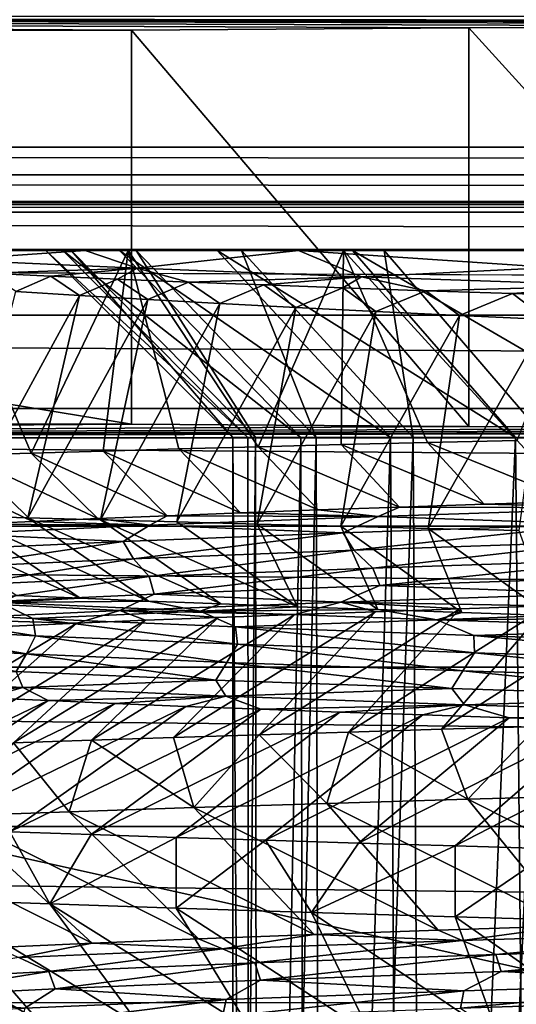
# Model space of a CAD drawing. Header units: metres. Extents: x -205 to 205, y -104 to 104.
# Tile 926 of 1056: x -10.41 to -8.29, y -34.18 to -29.97. Entities that reach past the tile are written whole.
import ezdxf

# ---------------------------------------------------------------- set-up
doc = ezdxf.new("R2010")
doc.units = ezdxf.units.M
doc.layers.add('solid_01_2-CONSUMER_EHM_BOX_SW0001', color=7, linetype='CONTINUOUS')

msp = doc.modelspace()

# ---------------------------------------------------------------- linework, layer by layer
at = {"layer": 'solid_01_2-CONSUMER_EHM_BOX_SW0001'}
for points in [[(-200.010849, -74.958488), (-200.010773, 75.041512), (-0.010778, 75.04142)], [(-0.010849, -74.95858), (-200.010849, -74.958488), (-0.010778, 75.04142)], [(-42.500065, -37.458561, 108.5), (42.499969, 37.541401, 108.5), (-42.500031, 37.541439, 108.5)], [(-42.500065, -37.458561, 108.5), (42.499935, -37.458599, 108.5), (42.499969, 37.541401, 108.5)], [(-40.59803, -20.260258, 63.099998), (40.597908, -30.516182, 63.099998), (-40.598034, -30.515982, 63.099998)], [(-40.59803, -20.260258, 63.099998), (-39.498363, -20.260258, 63.099998), (40.597908, -30.516182, 63.099998)], [(40.597908, -30.516182, 63.099998), (-39.498363, -20.260258, 63.099998), (39.498245, -20.260296, 63.099998)], [(1.792829, -29.98567, 9.104041), (20.299936, -29.95859, 6), (-20.300062, -29.95857, 6)], [(-20.242466, -30.016169, 12.6), (-9.93183, -30.016172, 12.6), (-20.300062, -29.95857, 6)], [(-8.488662, -30.006845, 11.531049), (-20.300062, -29.95857, 6), (-9.93183, -30.016172, 12.6)], [(-6.932217, -29.999041, 10.63655), (-20.300062, -29.95857, 6), (-8.488662, -30.006845, 11.531049)], [(-5.282083, -29.992855, 9.927757), (-20.300062, -29.95857, 6), (-6.932217, -29.999041, 10.63655)], [(-3.561044, -29.988379, 9.414596), (-20.300062, -29.95857, 6), (-5.282083, -29.992855, 9.927757)], [(-1.792955, -29.985668, 9.104041), (-20.300062, -29.95857, 6), (-3.561044, -29.988379, 9.414596)], [(-0.000063, -29.984762, 9), (-20.300062, -29.95857, 6), (-1.792955, -29.985668, 9.104041)], [(1.792829, -29.98567, 9.104041), (-20.300062, -29.95857, 6), (-0.000063, -29.984762, 9)], [(-8.488662, -30.006845, 11.531049), (-9.93183, -30.016172, 12.6), (-8.488663, -31.710308, 11.531049)], [(-8.488662, -30.006845, 11.531049), (-8.488663, -31.710308, 11.531049), (-6.932218, -31.718115, 10.63655)], [(-6.932217, -29.999041, 10.63655), (-8.488662, -30.006845, 11.531049), (-6.932218, -31.718115, 10.63655)], [(-20.242466, -30.016169, 12.6), (-9.931831, -31.700979, 12.6), (-9.93183, -30.016172, 12.6)], [(-20.242466, -30.016169, 12.6), (-18.557661, -31.700975, 12.6), (-9.931831, -31.700979, 12.6)], [(-8.488663, -31.710308, 11.531049), (-9.93183, -30.016172, 12.6), (-9.931831, -31.700979, 12.6)], [(40.589397, -30.635199, 63.099998), (-40.598034, -30.515982, 63.099998), (40.597908, -30.516182, 63.099998)], [(40.589397, -30.635199, 63.099998), (-40.589542, -30.635015, 63.099998), (-40.598034, -30.515982, 63.099998)], [(40.569386, -30.748585, 63.099998), (-40.569542, -30.748415, 63.099998), (-40.589542, -30.635015, 63.099998)], [(40.569386, -30.748585, 63.099998), (-40.589542, -30.635015, 63.099998), (40.589397, -30.635199, 63.099998)], [(36.696812, -30.761198, 63.099998), (-40.569542, -30.748415, 63.099998), (40.569386, -30.748585, 63.099998)], [(36.696812, -30.761198, 63.099998), (-36.696941, -30.761164, 63.099998), (-40.569542, -30.748415, 63.099998)], [(35.850567, -30.794146, 63.099998), (-36.696941, -30.761164, 63.099998), (36.696812, -30.761198, 63.099998)], [(35.850567, -30.794146, 63.099998), (-35.850697, -30.794111, 63.099998), (-36.696941, -30.761164, 63.099998)], [(35.013466, -30.954798, 63.099998), (-35.850697, -30.794111, 63.099998), (35.850567, -30.794146, 63.099998)], [(35.013466, -30.954798, 63.099998), (-35.013592, -30.954765, 63.099998), (-35.850697, -30.794111, 63.099998)], [(34.215355, -31.234919, 63.099998), (-34.215485, -31.234886, 63.099998), (-35.013592, -30.954765, 63.099998)], [(34.215355, -31.234919, 63.099998), (-35.013592, -30.954765, 63.099998), (35.013466, -30.954798, 63.099998)], [(-10.226355, -30.958559, 23.279551), (-10.130505, -30.958559, 17.943707), (-10.898371, -30.958557, 19.271147)], [(-10.708286, -30.997826, 18.842384), (-10.898371, -30.958557, 19.271147), (-10.130505, -30.958559, 17.943707)], [(-10.299161, -30.958559, 24.63637), (-10.898371, -30.958557, 19.271147), (-10.727433, -30.958557, 30.310394)], [(-10.226355, -30.958559, 23.279551), (-10.898371, -30.958557, 19.271147), (-10.299161, -30.958559, 24.63637)], [(-10.299161, -30.958559, 24.63637), (-10.727433, -30.958557, 30.310394), (-9.946445, -30.958559, 31.563911)], [(-10.361933, -31.824436, 31.843102), (-9.946445, -30.958559, 31.563911), (-10.727433, -30.958557, 30.310394)], [(-10.361933, -31.824436, 31.843102), (-10.727433, -30.958557, 30.310394), (-10.652927, -31.833242, 31.423523)], [(-10.708286, -30.997826, 18.842384), (-10.130505, -30.958559, 17.943707), (-9.907677, -31.034416, 17.534355)], [(-10.054265, -31.815582, 32.250656), (-9.946445, -30.958559, 31.563911), (-10.361933, -31.824436, 31.843102)], [(-10.190455, -30.958559, 25.990786), (-10.299161, -30.958559, 24.63637), (-9.946445, -30.958559, 31.563911)], [(-9.499232, -31.75856, 24.625778), (-10.299161, -30.958559, 24.63637), (-10.190455, -30.958559, 25.990786)], [(-9.434371, -31.75856, 23.384712), (-10.226355, -30.958559, 23.279551), (-10.299161, -30.958559, 24.63637)], [(-9.434371, -31.75856, 23.384712), (-10.299161, -30.958559, 24.63637), (-9.499232, -31.75856, 24.625778)], [(-10.226355, -30.958559, 23.279551), (-9.98349, -30.958559, 21.965992), (-10.130505, -30.958559, 17.943707)], [(-9.208081, -31.75856, 22.162817), (-9.98349, -30.958559, 21.965992), (-10.226355, -30.958559, 23.279551)], [(-9.434371, -31.75856, 23.384712), (-9.208081, -31.75856, 22.162817), (-10.226355, -30.958559, 23.279551)], [(-9.912896, -30.958559, 27.297453), (-10.190455, -30.958559, 25.990786), (-9.946445, -30.958559, 31.563911)], [(-9.401534, -31.75856, 25.864691), (-10.190455, -30.958559, 25.990786), (-9.912896, -30.958559, 27.297453)], [(-9.401534, -31.75856, 25.864691), (-9.499232, -31.75856, 24.625778), (-10.190455, -30.958559, 25.990786)], [(-9.566341, -30.958559, 20.685097), (-9.218309, -30.958559, 16.737398), (-10.130505, -30.958559, 17.943707)], [(-9.98349, -30.958559, 21.965992), (-9.566341, -30.958559, 20.685097), (-10.130505, -30.958559, 17.943707)], [(-9.218309, -30.958559, 16.737398), (-9.907677, -31.034416, 17.534355), (-10.130505, -30.958559, 17.943707)], [(-9.730278, -31.806643, 32.645645), (-9.946445, -30.958559, 31.563911), (-10.054265, -31.815582, 32.250656)], [(-8.824284, -31.75856, 20.98103), (-9.566341, -30.958559, 20.685097), (-9.98349, -30.958559, 21.965992)], [(-9.208081, -31.75856, 22.162817), (-8.824284, -31.75856, 20.98103), (-9.98349, -30.958559, 21.965992)], [(-9.912896, -30.958559, 27.297453), (-9.946445, -30.958559, 31.563911), (-9.025329, -30.958559, 32.708336)], [(-9.390461, -31.797592, 33.02739), (-9.025329, -30.958559, 32.708336), (-9.946445, -30.958559, 31.563911)], [(-9.390461, -31.797592, 33.02739), (-9.946445, -30.958559, 31.563911), (-9.730278, -31.806643, 32.645645)], [(-9.46198, -30.958559, 28.566854), (-9.912896, -30.958559, 27.297453), (-9.025329, -30.958559, 32.708336)], [(-9.142971, -31.75856, 27.080166), (-9.912896, -30.958559, 27.297453), (-9.46198, -30.958559, 28.566854)], [(-9.142971, -31.75856, 27.080166), (-9.401534, -31.75856, 25.864691), (-9.912896, -30.958559, 27.297453)], [(-9.218309, -30.958559, 16.737398), (-8.947766, -31.071007, 16.338316), (-9.907677, -31.034416, 17.534355)], [(-9.566341, -30.958559, 20.685097), (-8.987585, -30.958559, 19.468651), (-9.218309, -30.958559, 16.737398)], [(-8.289529, -31.75856, 19.859442), (-8.987585, -30.958559, 19.468651), (-9.566341, -30.958559, 20.685097)], [(-8.824284, -31.75856, 20.98103), (-8.289529, -31.75856, 19.859442), (-9.566341, -30.958559, 20.685097)], [(-8.851218, -30.958559, 29.76755), (-9.46198, -30.958559, 28.566854), (-9.025329, -30.958559, 32.708336)], [(-8.728018, -31.75856, 28.251377), (-9.46198, -30.958559, 28.566854), (-8.851218, -30.958559, 29.76755)], [(-8.728018, -31.75856, 28.251377), (-9.142971, -31.75856, 27.080166), (-9.46198, -30.958559, 28.566854)], [(-9.03546, -31.788467, 33.395164), (-9.025329, -30.958559, 32.708336), (-9.390461, -31.797592, 33.02739)], [(-8.253039, -30.958561, 18.339239), (-8.165866, -30.958561, 15.649472), (-9.218309, -30.958559, 16.737398)], [(-8.987585, -30.958559, 19.468651), (-8.253039, -30.958561, 18.339239), (-9.218309, -30.958559, 16.737398)], [(-9.218309, -30.958559, 16.737398), (-8.165866, -30.958561, 15.649472), (-8.134307, -31.031298, 15.589041)], [(-9.218309, -30.958559, 16.737398), (-8.134307, -31.031298, 15.589041), (-8.947766, -31.071007, 16.338316)], [(-8.665956, -31.779322, 33.74828), (-9.025329, -30.958559, 32.708336), (-9.03546, -31.788467, 33.395164)], [(-8.851218, -30.958559, 29.76755), (-9.025329, -30.958559, 32.708336), (-7.966598, -30.958561, 33.739395)], [(-8.282673, -31.770208, 34.086105), (-7.966598, -30.958561, 33.739395), (-9.025329, -30.958559, 32.708336)], [(-8.282673, -31.770208, 34.086105), (-9.025329, -30.958559, 32.708336), (-8.665956, -31.779322, 33.74828)], [(-7.612876, -31.75856, 18.817122), (-8.253039, -30.958561, 18.339239), (-8.987585, -30.958559, 19.468651)], [(-8.289529, -31.75856, 19.859442), (-7.612876, -31.75856, 18.817122), (-8.987585, -30.958559, 19.468651)], [(-8.087027, -30.958561, 30.877117), (-8.851218, -30.958559, 29.76755), (-7.966598, -30.958561, 33.739395)], [(-8.163754, -31.75856, 29.358412), (-8.851218, -30.958559, 29.76755), (-8.087027, -30.958561, 30.877117)], [(-8.163754, -31.75856, 29.358412), (-8.728018, -31.75856, 28.251377), (-8.851218, -30.958559, 29.76755)], [(-10.708286, -30.997826, 18.842384), (-9.907677, -31.034416, 17.534355), (-10.545167, -31.055986, 18.418102)], [(-9.907677, -31.034416, 17.534355), (-10.277794, -31.068363, 17.975893), (-10.545167, -31.055986, 18.418102)], [(-10.545167, -31.055986, 18.418102), (-10.277794, -31.068363, 17.975893), (-10.427436, -31.133188, 17.974531)], [(-9.907677, -31.034416, 17.534355), (-9.991992, -31.080872, 17.545355), (-10.277794, -31.068363, 17.975893)], [(-9.907677, -31.034416, 17.534355), (-9.688116, -31.09338, 17.127338), (-9.991992, -31.080872, 17.545355)], [(-9.907677, -31.034416, 17.534355), (-8.947766, -31.071007, 16.338316), (-9.688116, -31.09338, 17.127338)], [(-8.134307, -31.031298, 15.589041), (-7.844698, -31.107595, 15.27282), (-8.947766, -31.071007, 16.338316)], [(-10.277794, -31.068363, 17.975893), (-10.154285, -31.150114, 17.539822), (-10.427436, -31.133188, 17.974531)], [(-10.277794, -31.068363, 17.975893), (-9.991992, -31.080872, 17.545355), (-10.154285, -31.150114, 17.539822)], [(-9.991992, -31.080872, 17.545355), (-9.863153, -31.167179, 17.116611), (-10.154285, -31.150114, 17.539822)], [(-9.991992, -31.080872, 17.545355), (-9.688116, -31.09338, 17.127338), (-9.863153, -31.167179, 17.116611)], [(-9.688116, -31.09338, 17.127338), (-9.554516, -31.184366, 16.705643), (-9.863153, -31.167179, 17.116611)], [(-8.947766, -31.071007, 16.338316), (-9.366579, -31.105755, 16.722713), (-9.688116, -31.09338, 17.127338)], [(-9.688116, -31.09338, 17.127338), (-9.366579, -31.105755, 16.722713), (-9.554516, -31.184366, 16.705643)], [(-9.366579, -31.105755, 16.722713), (-9.228821, -31.201544, 16.307673), (-9.554516, -31.184366, 16.705643)], [(-8.947766, -31.071007, 16.338316), (-9.028049, -31.118019, 16.332178), (-9.366579, -31.105755, 16.722713)], [(-9.366579, -31.105755, 16.722713), (-9.028049, -31.118019, 16.332178), (-9.228821, -31.201544, 16.307673)], [(-8.947766, -31.071007, 16.338316), (-8.673311, -31.130281, 15.956313), (-9.028049, -31.118019, 16.332178)], [(-8.947766, -31.071007, 16.338316), (-7.844698, -31.107595, 15.27282), (-8.673311, -31.130281, 15.956313)], [(-10.66929, -32.092197, 17.33009), (-10.427436, -31.133188, 17.974531), (-10.154285, -31.150114, 17.539822)], [(-9.028049, -31.118019, 16.332178), (-8.886626, -31.218718, 15.923405), (-9.228821, -31.201544, 16.307673)], [(-9.028049, -31.118019, 16.332178), (-8.673311, -31.130281, 15.956313), (-8.886626, -31.218718, 15.923405)], [(-8.673311, -31.130281, 15.956313), (-8.528517, -31.235893, 15.553522), (-8.886626, -31.218718, 15.923405)], [(-7.844698, -31.107595, 15.27282), (-8.302982, -31.142542, 15.595823), (-8.673311, -31.130281, 15.956313)], [(-8.673311, -31.130281, 15.956313), (-8.302982, -31.142542, 15.595823), (-8.528517, -31.235893, 15.553522)], [(-8.302982, -31.142542, 15.595823), (-8.155107, -31.253073, 15.198683), (-8.528517, -31.235893, 15.553522)], [(-7.844698, -31.107595, 15.27282), (-7.917677, -31.154802, 15.251411), (-8.302982, -31.142542, 15.595823)], [(-8.302982, -31.142542, 15.595823), (-7.917677, -31.154802, 15.251411), (-8.155107, -31.253073, 15.198683)], [(-10.66929, -32.092197, 17.33009), (-10.154285, -31.150114, 17.539822), (-10.375808, -32.100975, 16.903009)], [(-10.375808, -32.100975, 16.903009), (-10.154285, -31.150114, 17.539822), (-9.863153, -31.167179, 17.116611)], [(-10.375808, -32.100975, 16.903009), (-9.863153, -31.167179, 17.116611), (-10.065331, -32.10989, 16.487942)], [(-10.065331, -32.10989, 16.487942), (-9.863153, -31.167179, 17.116611), (-9.554516, -31.184366, 16.705643)], [(-10.065331, -32.10989, 16.487942), (-9.554516, -31.184366, 16.705643), (-9.738307, -32.11895, 16.085495)], [(-9.738307, -32.11895, 16.085495), (-9.554516, -31.184366, 16.705643), (-9.228821, -31.201544, 16.307673)], [(-9.738307, -32.11895, 16.085495), (-9.228821, -31.201544, 16.307673), (-9.395231, -32.128109, 15.696352)], [(-9.395231, -32.128109, 15.696352), (-9.228821, -31.201544, 16.307673), (-8.886626, -31.218718, 15.923405)], [(-9.395231, -32.128109, 15.696352), (-8.886626, -31.218718, 15.923405), (-9.036653, -32.137302, 15.321215)], [(-9.036653, -32.137302, 15.321215), (-8.886626, -31.218718, 15.923405), (-8.528517, -31.235893, 15.553522)], [(33.461636, -31.634541, 63.099998), (-33.461765, -31.634508, 63.099998), (-34.215485, -31.234886, 63.099998)], [(33.461636, -31.634541, 63.099998), (-34.215485, -31.234886, 63.099998), (34.215355, -31.234919, 63.099998)], [(-9.036653, -32.137302, 15.321215), (-8.528517, -31.235893, 15.553522), (-8.66316, -32.146465, 14.960763)], [(-8.66316, -32.146465, 14.960763), (-8.528517, -31.235893, 15.553522), (-8.155107, -31.253073, 15.198683)], [(-8.66316, -32.146465, 14.960763), (-8.155107, -31.253073, 15.198683), (-8.275374, -32.155533, 14.615646)], [(32.781548, -32.136791, 63.099998), (-33.461765, -31.634508, 63.099998), (33.461636, -31.634541, 63.099998)], [(32.781548, -32.136791, 63.099998), (-32.781677, -32.136761, 63.099998), (-33.461765, -31.634508, 63.099998)], [(-18.557661, -31.700975, 12.6), (-18.500063, -31.758572, 6), (-9.931831, -31.700979, 12.6)], [(-8.488663, -31.710308, 11.531049), (-9.931831, -31.700979, 12.6), (-18.500063, -31.758572, 6)], [(-6.932218, -31.718115, 10.63655), (-8.488663, -31.710308, 11.531049), (-18.500063, -31.758572, 6)], [(-5.282084, -31.7243, 9.927757), (-6.932218, -31.718115, 10.63655), (-18.500063, -31.758572, 6)], [(-3.561045, -31.728781, 9.414596), (-5.282084, -31.7243, 9.927757), (-18.500063, -31.758572, 6)], [(-1.792956, -31.731491, 9.104041), (-3.561045, -31.728781, 9.414596), (-18.500063, -31.758572, 6)], [(-1.792956, -31.731491, 9.104041), (-18.500063, -31.758572, 6), (18.499937, -31.758589, 6)], [(-18.500069, -39.958572, 6), (18.499931, -39.958588, 6), (-18.500063, -31.758572, 6)], [(18.499931, -39.958588, 6), (18.499937, -31.758589, 6), (-18.500063, -31.758572, 6)], [(-9.499243, -42.958561, 24.625778), (-9.499232, -31.75856, 24.625778), (-9.401534, -31.75856, 25.864691)], [(-9.499243, -42.958561, 24.625778), (-9.42562, -42.958561, 23.320871), (-9.499232, -31.75856, 24.625778)], [(-9.391092, -42.958561, 25.928291), (-9.499243, -42.958561, 24.625778), (-9.401534, -31.75856, 25.864691)], [(-9.42562, -42.958561, 23.320871), (-9.434371, -31.75856, 23.384712), (-9.499232, -31.75856, 24.625778)], [(-9.42562, -42.958561, 23.320871), (-9.208081, -31.75856, 22.162817), (-9.434371, -31.75856, 23.384712)], [(-9.42562, -42.958561, 23.320871), (-9.181156, -42.958561, 22.059254), (-9.208081, -31.75856, 22.162817)], [(-9.391092, -42.958561, 25.928291), (-9.401534, -31.75856, 25.864691), (-9.142971, -31.75856, 27.080166)], [(-9.113307, -42.958561, 27.183001), (-9.391092, -42.958561, 25.928291), (-9.142971, -31.75856, 27.080166)], [(-9.181156, -42.958561, 22.059254), (-8.824284, -31.75856, 20.98103), (-9.208081, -31.75856, 22.162817)], [(-9.181156, -42.958561, 22.059254), (-8.761702, -42.958561, 20.8305), (-8.824284, -31.75856, 20.98103)], [(-9.113307, -42.958561, 27.183001), (-9.142971, -31.75856, 27.080166), (-8.728018, -31.75856, 28.251377)], [(-8.661459, -42.958561, 28.400223), (-9.113307, -42.958561, 27.183001), (-8.728018, -31.75856, 28.251377)], [(-8.665956, -31.779322, 33.74828), (-9.03546, -31.788467, 33.395164), (-8.423219, -32.043339, 33.290462)], [(-8.761702, -42.958561, 20.8305), (-8.289529, -31.75856, 19.859442), (-8.824284, -31.75856, 20.98103)], [(-8.761702, -42.958561, 20.8305), (-8.182631, -42.958561, 19.673649), (-8.289529, -31.75856, 19.859442)], [(-8.661459, -42.958561, 28.400223), (-8.728018, -31.75856, 28.251377), (-8.163754, -31.75856, 29.358412)], [(-8.282673, -31.770208, 34.086105), (-8.665956, -31.779322, 33.74828), (-8.044717, -32.031151, 33.63797)], [(-8.665956, -31.779322, 33.74828), (-8.423219, -32.043339, 33.290462), (-8.044717, -32.031151, 33.63797)], [(-8.051959, -42.958561, 29.541336), (-8.661459, -42.958561, 28.400223), (-8.163754, -31.75856, 29.358412)], [(-8.182631, -42.958561, 19.673649), (-7.612876, -31.75856, 18.817122), (-8.289529, -31.75856, 19.859442)], [(-10.054265, -31.815582, 32.250656), (-10.361933, -31.824436, 31.843102), (-9.779926, -32.092072, 31.750534)], [(-9.730278, -31.806643, 32.645645), (-10.054265, -31.815582, 32.250656), (-9.465442, -32.079891, 32.156654)], [(-10.054265, -31.815582, 32.250656), (-9.779926, -32.092072, 31.750534), (-9.465442, -32.079891, 32.156654)], [(-9.390461, -31.797592, 33.02739), (-9.730278, -31.806643, 32.645645), (-9.134156, -32.067707, 32.549156)], [(-9.730278, -31.806643, 32.645645), (-9.465442, -32.079891, 32.156654), (-9.134156, -32.067707, 32.549156)], [(-9.03546, -31.788467, 33.395164), (-9.390461, -31.797592, 33.02739), (-8.786576, -32.055523, 32.927326)], [(-9.390461, -31.797592, 33.02739), (-9.134156, -32.067707, 32.549156), (-8.786576, -32.055523, 32.927326)], [(-9.03546, -31.788467, 33.395164), (-8.786576, -32.055523, 32.927326), (-8.423219, -32.043339, 33.290462)], [(-10.652927, -31.833242, 31.423523), (-10.926902, -31.842035, 30.992451), (-10.356412, -32.116444, 30.900333)], [(-10.926902, -31.842035, 30.992451), (-10.617312, -32.128628, 30.457777), (-10.356412, -32.116444, 30.900333)], [(-10.361933, -31.824436, 31.843102), (-10.652927, -31.833242, 31.423523), (-10.077098, -32.104256, 31.331511)], [(-10.652927, -31.833242, 31.423523), (-10.356412, -32.116444, 30.900333), (-10.077098, -32.104256, 31.331511)], [(-10.361933, -31.824436, 31.843102), (-10.077098, -32.104256, 31.331511), (-9.779926, -32.092072, 31.750534)], [(-8.044717, -32.031151, 33.63797), (-8.423219, -32.043339, 33.290462), (-7.757144, -32.059063, 33.816971)], [(-9.134156, -32.067707, 32.549156), (-9.465442, -32.079891, 32.156654), (-8.877813, -32.095837, 32.756435)], [(-8.786576, -32.055523, 32.927326), (-9.134156, -32.067707, 32.549156), (-8.877813, -32.095837, 32.756435)], [(-8.786576, -32.055523, 32.927326), (-8.877813, -32.095837, 32.756435), (-7.757144, -32.059063, 33.816971)], [(-7.757144, -32.059063, 33.816971), (-8.877813, -32.095837, 32.756435), (-7.942252, -32.128773, 33.593433)], [(-8.423219, -32.043339, 33.290462), (-8.786576, -32.055523, 32.927326), (-7.757144, -32.059063, 33.816971)], [(-10.945263, -32.083485, 17.76848), (-10.151968, -32.445122, 17.780262), (-10.425949, -32.432961, 18.213602)], [(-10.945263, -32.083485, 17.76848), (-10.66929, -32.092197, 17.33009), (-10.151968, -32.445122, 17.780262)], [(-10.66929, -32.092197, 17.33009), (-9.859802, -32.457291, 17.358456), (-10.151968, -32.445122, 17.780262)], [(-10.66929, -32.092197, 17.33009), (-10.375808, -32.100975, 16.903009), (-9.859802, -32.457291, 17.358456)], [(-10.356412, -32.116444, 30.900333), (-10.617312, -32.128628, 30.457777), (-9.85438, -32.13261, 31.561821)], [(-10.375808, -32.100975, 16.903009), (-9.549843, -32.469475, 16.948856), (-9.859802, -32.457291, 17.358456)], [(-10.375808, -32.100975, 16.903009), (-10.065331, -32.10989, 16.487942), (-9.549843, -32.469475, 16.948856)], [(-10.077098, -32.104256, 31.331511), (-10.356412, -32.116444, 30.900333), (-9.85438, -32.13261, 31.561821)], [(-9.779926, -32.092072, 31.750534), (-10.077098, -32.104256, 31.331511), (-9.85438, -32.13261, 31.561821)], [(-10.065331, -32.10989, 16.487942), (-9.222635, -32.48167, 16.552353), (-9.549843, -32.469475, 16.948856)], [(-10.065331, -32.10989, 16.487942), (-9.738307, -32.11895, 16.085495), (-9.222635, -32.48167, 16.552353)], [(-9.779926, -32.092072, 31.750534), (-9.85438, -32.13261, 31.561821), (-8.877813, -32.095837, 32.756435)], [(-8.877813, -32.095837, 32.756435), (-9.85438, -32.13261, 31.561821), (-9.0272, -32.16534, 32.51759)], [(-9.465442, -32.079891, 32.156654), (-9.779926, -32.092072, 31.750534), (-8.877813, -32.095837, 32.756435)], [(-8.877813, -32.095837, 32.756435), (-9.0272, -32.16534, 32.51759), (-7.942252, -32.128773, 33.593433)], [(32.178131, -32.740211, 63.099998), (-32.781677, -32.136761, 63.099998), (32.781548, -32.136791, 63.099998)], [(32.178131, -32.740211, 63.099998), (-32.178261, -32.740177, 63.099998), (-32.781677, -32.136761, 63.099998)], [(-10.617312, -32.128628, 30.457777), (-10.671741, -32.169384, 30.253117), (-9.85438, -32.13261, 31.561821)], [(-9.85438, -32.13261, 31.561821), (-10.671741, -32.169384, 30.253117), (-9.967406, -32.201908, 31.313103)], [(-9.85438, -32.13261, 31.561821), (-9.967406, -32.201908, 31.313103), (-9.0272, -32.16534, 32.51759)], [(-9.738307, -32.11895, 16.085495), (-9.395231, -32.128109, 15.696352), (-9.222635, -32.48167, 16.552353)], [(-9.395231, -32.128109, 15.696352), (-8.87879, -32.49387, 16.169876), (-9.222635, -32.48167, 16.552353)], [(-9.395231, -32.128109, 15.696352), (-9.036653, -32.137302, 15.321215), (-8.87879, -32.49387, 16.169876)], [(-9.036653, -32.137302, 15.321215), (-8.51897, -32.506069, 15.802318), (-8.87879, -32.49387, 16.169876)], [(-9.036653, -32.137302, 15.321215), (-8.66316, -32.146465, 14.960763), (-8.51897, -32.506069, 15.802318)], [(-7.942252, -32.128773, 33.593433), (-9.0272, -32.16534, 32.51759), (-8.981916, -32.239304, 32.525494)], [(-7.942252, -32.128773, 33.593433), (-8.981916, -32.239304, 32.525494), (-7.895473, -32.202709, 33.596275)], [(-8.66316, -32.146465, 14.960763), (-8.143995, -32.518269, 15.450416), (-8.51897, -32.506069, 15.802318)], [(-8.66316, -32.146465, 14.960763), (-8.275374, -32.155533, 14.615646), (-8.143995, -32.518269, 15.450416)], [(-10.671741, -32.169384, 30.253117), (-10.748332, -32.238472, 29.999777), (-9.967406, -32.201908, 31.313103)], [(-9.0272, -32.16534, 32.51759), (-9.967406, -32.201908, 31.313103), (-9.924111, -32.275898, 31.325727)], [(-9.0272, -32.16534, 32.51759), (-9.924111, -32.275898, 31.325727), (-8.981916, -32.239304, 32.525494)], [(-9.967406, -32.201908, 31.313103), (-10.748332, -32.238472, 29.999777), (-10.707496, -32.312489, 30.016769)], [(-9.967406, -32.201908, 31.313103), (-10.707496, -32.312489, 30.016769), (-9.924111, -32.275898, 31.325727)], [(-8.981916, -32.239304, 32.525494), (-9.924111, -32.275898, 31.325727), (-9.856254, -32.352489, 31.4182)], [(-8.981916, -32.239304, 32.525494), (-9.856254, -32.352489, 31.4182), (-8.900452, -32.315807, 32.611393)], [(-7.895473, -32.202709, 33.596275), (-8.981916, -32.239304, 32.525494), (-8.900452, -32.315807, 32.611393)], [(-7.895473, -32.202709, 33.596275), (-8.900452, -32.315807, 32.611393), (-7.800951, -32.279125, 33.673553)], [(-9.924111, -32.275898, 31.325727), (-10.707496, -32.312489, 30.016769), (-10.653595, -32.389172, 30.113796)], [(-9.924111, -32.275898, 31.325727), (-10.653595, -32.389172, 30.113796), (-9.856254, -32.352489, 31.4182)], [(-7.800951, -32.279125, 33.673553), (-8.900452, -32.315807, 32.611393), (-8.869703, -32.390545, 32.679489)], [(-7.800951, -32.279125, 33.673553), (-8.869703, -32.390545, 32.679489), (-7.760103, -32.353809, 33.738613)], [(-8.900452, -32.315807, 32.611393), (-9.856254, -32.352489, 31.4182), (-9.835652, -32.42728, 31.487827)], [(-8.900452, -32.315807, 32.611393), (-9.835652, -32.42728, 31.487827), (-8.869703, -32.390545, 32.679489)], [(-9.856254, -32.352489, 31.4182), (-10.653595, -32.389172, 30.113796), (-10.643024, -32.464016, 30.183508)], [(-9.856254, -32.352489, 31.4182), (-10.643024, -32.464016, 30.183508), (-9.835652, -32.42728, 31.487827)], [(-7.760103, -32.353809, 33.738613), (-8.869703, -32.390545, 32.679489), (-7.944869, -32.424793, 33.640949)], [(-8.869703, -32.390545, 32.679489), (-9.835652, -32.42728, 31.487827), (-9.036399, -32.461384, 32.563744)], [(-8.869703, -32.390545, 32.679489), (-9.036399, -32.461384, 32.563744), (-7.944869, -32.424793, 33.640949)], [(-9.835652, -32.42728, 31.487827), (-10.643024, -32.464016, 30.183508), (-9.982855, -32.497971, 31.356987)], [(-10.425949, -32.432961, 18.213602), (-10.151968, -32.445122, 17.780262), (-10.494434, -32.463577, 18.429718)], [(-10.151968, -32.445122, 17.780262), (-9.859802, -32.457291, 17.358456), (-10.494434, -32.463577, 18.429718)], [(-9.835652, -32.42728, 31.487827), (-9.982855, -32.497971, 31.356987), (-9.036399, -32.461384, 32.563744)], [(-7.944869, -32.424793, 33.640949), (-9.036399, -32.461384, 32.563744), (-8.151427, -32.478184, 33.543087)], [(-10.494434, -32.463577, 18.429718), (-10.354549, -32.531017, 18.290907), (-11.05596, -32.494446, 19.648325)], [(-11.05596, -32.494446, 19.648325), (-10.342755, -32.605247, 18.32682), (-11.040163, -32.568653, 19.683496)], [(-11.05596, -32.494446, 19.648325), (-10.354549, -32.531017, 18.290907), (-10.342755, -32.605247, 18.32682)], [(-10.643024, -32.464016, 30.183508), (-10.769608, -32.534557, 30.040569), (-9.982855, -32.497971, 31.356987)], [(-9.859802, -32.457291, 17.358456), (-9.638346, -32.500355, 17.145979), (-10.494434, -32.463577, 18.429718)], [(-10.494434, -32.463577, 18.429718), (-9.638346, -32.500355, 17.145979), (-10.354549, -32.531017, 18.290907)], [(-9.036399, -32.461384, 32.563744), (-9.982855, -32.497971, 31.356987), (-9.233438, -32.514935, 32.434971)], [(-9.859802, -32.457291, 17.358456), (-9.549843, -32.469475, 16.948856), (-9.638346, -32.500355, 17.145979)], [(-9.549843, -32.469475, 16.948856), (-9.222635, -32.48167, 16.552353), (-9.638346, -32.500355, 17.145979)], [(-9.222635, -32.48167, 16.552353), (-8.87879, -32.49387, 16.169876), (-9.638346, -32.500355, 17.145979)], [(-8.87879, -32.49387, 16.169876), (-8.62641, -32.537128, 15.981231), (-9.638346, -32.500355, 17.145979)], [(-8.527729, -32.490433, 33.189224), (-9.385557, -33.028576, 33.781921), (-9.003532, -33.016941, 34.152931)], [(-8.527729, -32.490433, 33.189224), (-8.888597, -32.502686, 32.819614), (-9.385557, -33.028576, 33.781921)], [(-9.036399, -32.461384, 32.563744), (-9.233438, -32.514935, 32.434971), (-8.888597, -32.502686, 32.819614)], [(-9.036399, -32.461384, 32.563744), (-8.888597, -32.502686, 32.819614), (-8.527729, -32.490433, 33.189224)], [(-9.036399, -32.461384, 32.563744), (-8.527729, -32.490433, 33.189224), (-8.151427, -32.478184, 33.543087)], [(-8.151427, -32.478184, 33.543087), (-9.003532, -33.016941, 34.152931), (-8.606864, -33.00531, 34.508221)], [(-8.151427, -32.478184, 33.543087), (-8.527729, -32.490433, 33.189224), (-9.003532, -33.016941, 34.152931)], [(-8.87879, -32.49387, 16.169876), (-8.51897, -32.506069, 15.802318), (-8.62641, -32.537128, 15.981231)], [(-7.760422, -32.465935, 33.880627), (-8.606864, -33.00531, 34.508221), (-8.196193, -32.993679, 34.847218)], [(-7.760422, -32.465935, 33.880627), (-8.151427, -32.478184, 33.543087), (-8.606864, -33.00531, 34.508221)], [(-9.982855, -32.497971, 31.356987), (-10.769608, -32.534557, 30.040569), (-10.166202, -32.551678, 31.198286)], [(-10.769608, -32.534557, 30.040569), (-10.441341, -32.563927, 30.760969), (-10.166202, -32.551678, 31.198286)], [(-9.56169, -32.527184, 32.036034), (-10.437707, -33.063488, 32.580669), (-10.103229, -33.051849, 32.995155)], [(-9.56169, -32.527184, 32.036034), (-9.872798, -32.539429, 31.623556), (-10.437707, -33.063488, 32.580669)], [(-9.638346, -32.500355, 17.145979), (-9.487372, -32.567585, 17.032801), (-10.354549, -32.531017, 18.290907)], [(-10.354549, -32.531017, 18.290907), (-9.479507, -32.641842, 17.069038), (-10.342755, -32.605247, 18.32682)], [(-10.354549, -32.531017, 18.290907), (-9.487372, -32.567585, 17.032801), (-9.479507, -32.641842, 17.069038)], [(-9.982855, -32.497971, 31.356987), (-10.166202, -32.551678, 31.198286), (-9.872798, -32.539429, 31.623556)], [(-9.233438, -32.514935, 32.434971), (-10.103229, -33.051849, 32.995155), (-9.752319, -33.040211, 33.39579)], [(-9.233438, -32.514935, 32.434971), (-9.56169, -32.527184, 32.036034), (-10.103229, -33.051849, 32.995155)], [(-9.982855, -32.497971, 31.356987), (-9.872798, -32.539429, 31.623556), (-9.56169, -32.527184, 32.036034)], [(-9.982855, -32.497971, 31.356987), (-9.56169, -32.527184, 32.036034), (-9.233438, -32.514935, 32.434971)], [(-8.888597, -32.502686, 32.819614), (-9.752319, -33.040211, 33.39579), (-9.385557, -33.028576, 33.781921)], [(-8.888597, -32.502686, 32.819614), (-9.233438, -32.514935, 32.434971), (-9.752319, -33.040211, 33.39579)], [(-9.638346, -32.500355, 17.145979), (-8.62641, -32.537128, 15.981231), (-9.487372, -32.567585, 17.032801)], [(-8.62641, -32.537128, 15.981231), (-8.46841, -32.604153, 15.894258), (-9.487372, -32.567585, 17.032801)], [(-8.51897, -32.506069, 15.802318), (-8.143995, -32.518269, 15.450416), (-8.62641, -32.537128, 15.981231)], [(-8.143995, -32.518269, 15.450416), (-7.754753, -32.53046, 15.114845), (-8.62641, -32.537128, 15.981231)], [(-7.754753, -32.53046, 15.114845), (-7.474387, -32.573906, 14.954773), (-8.62641, -32.537128, 15.981231)], [(-8.62641, -32.537128, 15.981231), (-7.474387, -32.573906, 14.954773), (-8.46841, -32.604153, 15.894258)], [(-11.040163, -32.568653, 19.683496), (-10.381696, -32.68264, 18.398329), (-11.071175, -32.645954, 19.762764)], [(-10.166202, -32.551678, 31.198286), (-11.055182, -33.086769, 31.712906), (-10.7552, -33.075127, 32.153015)], [(-10.166202, -32.551678, 31.198286), (-10.441341, -32.563927, 30.760969), (-11.055182, -33.086769, 31.712906)], [(-11.040163, -32.568653, 19.683496), (-10.342755, -32.605247, 18.32682), (-10.381696, -32.68264, 18.398329)], [(-9.872798, -32.539429, 31.623556), (-10.7552, -33.075127, 32.153015), (-10.437707, -33.063488, 32.580669)], [(-9.872798, -32.539429, 31.623556), (-10.166202, -32.551678, 31.198286), (-10.7552, -33.075127, 32.153015)], [(-9.487372, -32.567585, 17.032801), (-8.464391, -32.67844, 15.930402), (-9.479507, -32.641842, 17.069038)], [(-9.487372, -32.567585, 17.032801), (-8.46841, -32.604153, 15.894258), (-8.464391, -32.67844, 15.930402)], [(-7.474387, -32.573906, 14.954773), (-7.313512, -32.64072, 14.893776), (-8.46841, -32.604153, 15.894258)], [(-10.342755, -32.605247, 18.32682), (-9.524885, -32.719322, 17.132145), (-10.381696, -32.68264, 18.398329)], [(-10.342755, -32.605247, 18.32682), (-9.479507, -32.641842, 17.069038), (-9.524885, -32.719322, 17.132145)], [(-8.46841, -32.604153, 15.894258), (-7.313195, -32.715034, 14.929461), (-8.464391, -32.67844, 15.930402)], [(-8.46841, -32.604153, 15.894258), (-7.313512, -32.64072, 14.893776), (-7.313195, -32.715034, 14.929461)], [(-11.071175, -32.645954, 19.762764), (-10.381696, -32.68264, 18.398329), (-10.42649, -32.757908, 18.428656)], [(-9.479507, -32.641842, 17.069038), (-8.514785, -32.756008, 15.984631), (-9.524885, -32.719322, 17.132145)], [(-9.479507, -32.641842, 17.069038), (-8.464391, -32.67844, 15.930402), (-8.514785, -32.756008, 15.984631)], [(-10.381696, -32.68264, 18.398329), (-9.571795, -32.794647, 17.154804), (-10.42649, -32.757908, 18.428656)], [(-10.381696, -32.68264, 18.398329), (-9.524885, -32.719322, 17.132145), (-9.571795, -32.794647, 17.154804)], [(-8.464391, -32.67844, 15.930402), (-7.367108, -32.79269, 14.974635), (-8.514785, -32.756008, 15.984631)], [(-8.464391, -32.67844, 15.930402), (-7.313195, -32.715034, 14.929461), (-7.367108, -32.79269, 14.974635)], [(31.675879, -33.420296, 63.099998), (-32.178261, -32.740177, 63.099998), (32.178131, -32.740211, 63.099998)], [(31.675879, -33.420296, 63.099998), (-31.676008, -33.420265, 63.099998), (-32.178261, -32.740177, 63.099998)], [(-9.524885, -32.719322, 17.132145), (-8.562633, -32.831383, 15.999575), (-9.571795, -32.794647, 17.154804)], [(-9.524885, -32.719322, 17.132145), (-8.514785, -32.756008, 15.984631), (-8.562633, -32.831383, 15.999575)], [(-10.42649, -32.757908, 18.428656), (-10.396787, -32.827271, 18.288345), (-11.09853, -32.79068, 19.651934)], [(-11.09853, -32.79068, 19.651934), (-10.396787, -32.827271, 18.288345), (-11.033331, -32.845959, 19.353106)], [(-10.42649, -32.757908, 18.428656), (-9.571795, -32.794647, 17.154804), (-10.396787, -32.827271, 18.288345)], [(-8.514785, -32.756008, 15.984631), (-7.41471, -32.868122, 14.982039), (-8.562633, -32.831383, 15.999575)], [(-8.514785, -32.756008, 15.984631), (-7.367108, -32.79269, 14.974635), (-7.41471, -32.868122, 14.982039)], [(-10.396787, -32.827271, 18.288345), (-10.804748, -32.858227, 18.889223), (-11.033331, -32.845959, 19.353106)], [(-10.396787, -32.827271, 18.288345), (-10.556609, -32.870495, 18.435476), (-10.804748, -32.858227, 18.889223)], [(-10.396787, -32.827271, 18.288345), (-10.289437, -32.882759, 17.992643), (-10.556609, -32.870495, 18.435476)], [(-9.571795, -32.794647, 17.154804), (-9.528394, -32.863857, 17.024231), (-10.396787, -32.827271, 18.288345)], [(-10.396787, -32.827271, 18.288345), (-9.528394, -32.863857, 17.024231), (-10.289437, -32.882759, 17.992643)], [(-9.571795, -32.794647, 17.154804), (-8.562633, -32.831383, 15.999575), (-9.528394, -32.863857, 17.024231)], [(-8.562633, -32.831383, 15.999575), (-8.507394, -32.900448, 15.879948), (-9.528394, -32.863857, 17.024231)], [(-8.562633, -32.831383, 15.999575), (-7.41471, -32.868122, 14.982039), (-8.507394, -32.900448, 15.879948)], [(-10.556609, -32.870495, 18.435476), (-10.289437, -32.882759, 17.992643), (-11.380535, -33.407116, 17.81221)], [(-9.528394, -32.863857, 17.024231), (-10.003752, -32.895027, 17.561499), (-10.289437, -32.882759, 17.992643)], [(-9.528394, -32.863857, 17.024231), (-9.700074, -32.907295, 17.142824), (-10.003752, -32.895027, 17.561499)], [(-9.528394, -32.863857, 17.024231), (-9.378927, -32.919559, 16.7374), (-9.700074, -32.907295, 17.142824)], [(-9.528394, -32.863857, 17.024231), (-8.507394, -32.900448, 15.879948), (-9.378927, -32.919559, 16.7374)], [(-7.41471, -32.868122, 14.982039), (-7.349669, -32.937038, 14.874123), (-8.507394, -32.900448, 15.879948)], [(-10.289437, -32.882759, 17.992643), (-11.090456, -33.419209, 17.34145), (-11.380535, -33.407116, 17.81221)], [(-10.289437, -32.882759, 17.992643), (-10.003752, -32.895027, 17.561499), (-11.090456, -33.419209, 17.34145)], [(-10.003752, -32.895027, 17.561499), (-10.780911, -33.431305, 16.883245), (-11.090456, -33.419209, 17.34145)], [(-10.003752, -32.895027, 17.561499), (-9.700074, -32.907295, 17.142824), (-10.780911, -33.431305, 16.883245)], [(-9.700074, -32.907295, 17.142824), (-10.452454, -33.443405, 16.438416), (-10.780911, -33.431305, 16.883245)], [(-9.700074, -32.907295, 17.142824), (-9.378927, -32.919559, 16.7374), (-10.452454, -33.443405, 16.438416)], [(-8.507394, -32.900448, 15.879948), (-9.040833, -32.931828, 16.346003), (-9.378927, -32.919559, 16.7374)], [(-8.507394, -32.900448, 15.879948), (-8.686329, -32.944096, 15.969404), (-9.040833, -32.931828, 16.346003)], [(-8.507394, -32.900448, 15.879948), (-8.316079, -32.95636, 15.60825), (-8.686329, -32.944096, 15.969404)], [(-8.507394, -32.900448, 15.879948), (-7.349669, -32.937038, 14.874123), (-8.316079, -32.95636, 15.60825)], [(-9.378927, -32.919559, 16.7374), (-10.105671, -33.455509, 16.007751), (-10.452454, -33.443405, 16.438416)], [(-9.378927, -32.919559, 16.7374), (-9.040833, -32.931828, 16.346003), (-10.105671, -33.455509, 16.007751)], [(-9.040833, -32.931828, 16.346003), (-9.741185, -33.467613, 15.59202), (-10.105671, -33.455509, 16.007751)], [(-9.040833, -32.931828, 16.346003), (-8.686329, -32.944096, 15.969404), (-9.741185, -33.467613, 15.59202)], [(-8.686329, -32.944096, 15.969404), (-9.359631, -33.479725, 15.191937), (-9.741185, -33.467613, 15.59202)], [(-8.686329, -32.944096, 15.969404), (-8.316079, -32.95636, 15.60825), (-9.359631, -33.479725, 15.191937)], [(-8.316079, -32.95636, 15.60825), (-8.961673, -33.49184, 14.808196), (-9.359631, -33.479725, 15.191937)], [(-8.316079, -32.95636, 15.60825), (-7.930815, -32.968624, 15.263125), (-8.961673, -33.49184, 14.808196)], [(-7.349669, -32.937038, 14.874123), (-7.930815, -32.968624, 15.263125), (-8.316079, -32.95636, 15.60825)], [(-7.930815, -32.968624, 15.263125), (-8.548001, -33.503956, 14.44146), (-8.961673, -33.49184, 14.808196)], [(-8.196193, -32.993679, 34.847218), (-8.606864, -33.00531, 34.508221), (-8.493452, -33.304523, 34.604645)], [(-7.930815, -32.968624, 15.263125), (-7.531269, -32.980892, 14.934613), (-8.548001, -33.503956, 14.44146)], [(-7.531269, -32.980892, 14.934613), (-8.119334, -33.516068, 14.092364), (-8.548001, -33.503956, 14.44146)], [(-8.196193, -32.993679, 34.847218), (-8.493452, -33.304523, 34.604645), (-7.858165, -33.286972, 35.106209)], [(-9.752319, -33.040211, 33.39579), (-10.103229, -33.051849, 32.995155), (-9.665964, -33.339729, 33.489544)], [(-9.385557, -33.028576, 33.781921), (-9.752319, -33.040211, 33.39579), (-9.665964, -33.339729, 33.489544)], [(-9.385557, -33.028576, 33.781921), (-9.665964, -33.339729, 33.489544), (-9.096812, -33.322079, 34.065075)], [(-9.003532, -33.016941, 34.152931), (-9.385557, -33.028576, 33.781921), (-9.096812, -33.322079, 34.065075)], [(-9.003532, -33.016941, 34.152931), (-9.096812, -33.322079, 34.065075), (-8.493452, -33.304523, 34.604645)], [(-8.606864, -33.00531, 34.508221), (-9.003532, -33.016941, 34.152931), (-8.493452, -33.304523, 34.604645)], [(-10.437707, -33.063488, 32.580669), (-10.693238, -33.37545, 32.239357), (-10.198773, -33.35754, 32.880211)], [(-10.103229, -33.051849, 32.995155), (-10.437707, -33.063488, 32.580669), (-10.198773, -33.35754, 32.880211)], [(-10.103229, -33.051849, 32.995155), (-10.198773, -33.35754, 32.880211), (-9.665964, -33.339729, 33.489544)], [(-7.858165, -33.286972, 35.106209), (-8.493452, -33.304523, 34.604645), (-7.453959, -33.827099, 34.126144)], [(-9.096812, -33.322079, 34.065075), (-9.665964, -33.339729, 33.489544), (-8.619965, -33.863979, 33.096367)], [(-8.493452, -33.304523, 34.604645), (-9.096812, -33.322079, 34.065075), (-8.053386, -33.845551, 33.629807)], [(-9.096812, -33.322079, 34.065075), (-8.619965, -33.863979, 33.096367), (-8.053386, -33.845551, 33.629807)], [(-8.493452, -33.304523, 34.604645), (-8.053386, -33.845551, 33.629807), (-7.453959, -33.827099, 34.126144)], [(-10.693238, -33.37545, 32.239357), (-11.147488, -33.393353, 31.569412), (-10.100436, -33.919212, 31.29776)], [(-10.198773, -33.35754, 32.880211), (-10.693238, -33.37545, 32.239357), (-9.645732, -33.900814, 31.927801)], [(-10.693238, -33.37545, 32.239357), (-10.100436, -33.919212, 31.29776), (-9.645732, -33.900814, 31.927801)], [(-9.665964, -33.339729, 33.489544), (-10.198773, -33.35754, 32.880211), (-9.151485, -33.882397, 32.528217)], [(-10.198773, -33.35754, 32.880211), (-9.645732, -33.900814, 31.927801), (-9.151485, -33.882397, 32.528217)], [(-9.665964, -33.339729, 33.489544), (-9.151485, -33.882397, 32.528217), (-8.619965, -33.863979, 33.096367)], [(31.276257, -34.174019, 63.099998), (-31.676008, -33.420265, 63.099998), (31.675879, -33.420296, 63.099998)], [(31.276257, -34.174019, 63.099998), (-31.276386, -34.173985, 63.099998), (-31.676008, -33.420265, 63.099998)], [(-11.147488, -33.393353, 31.569412), (-10.513696, -33.937603, 30.640188), (-10.100436, -33.919212, 31.29776)], [(-10.452454, -33.443405, 16.438416), (-10.281324, -33.751698, 16.221277), (-10.780922, -33.733814, 16.883261)], [(-10.452454, -33.443405, 16.438416), (-10.105671, -33.455509, 16.007751), (-10.281324, -33.751698, 16.221277)], [(-10.105671, -33.455509, 16.007751), (-9.741185, -33.467613, 15.59202), (-10.281324, -33.751698, 16.221277)], [(-9.741185, -33.467613, 15.59202), (-9.741193, -33.769833, 15.592029), (-10.281324, -33.751698, 16.221277)], [(-9.741185, -33.467613, 15.59202), (-9.359631, -33.479725, 15.191937), (-9.741193, -33.769833, 15.592029)], [(-9.359631, -33.479725, 15.191937), (-9.162663, -33.788227, 14.997985), (-9.741193, -33.769833, 15.592029)], [(-9.359631, -33.479725, 15.191937), (-8.961673, -33.49184, 14.808196), (-9.162663, -33.788227, 14.997985)], [(-8.961673, -33.49184, 14.808196), (-8.548001, -33.503956, 14.44146), (-9.162663, -33.788227, 14.997985)], [(-8.548001, -33.503956, 14.44146), (-8.547998, -33.806709, 14.441458), (-9.162663, -33.788227, 14.997985)], [(-8.548001, -33.503956, 14.44146), (-8.119334, -33.516068, 14.092364), (-8.547998, -33.806709, 14.441458)], [(-8.119334, -33.516068, 14.092364), (-7.899601, -33.825089, 13.924617), (-8.547998, -33.806709, 14.441458)], [(-11.237972, -33.716, 17.575329), (-10.33078, -34.251076, 18.058582), (-10.720222, -34.232826, 18.729479)], [(-11.237972, -33.716, 17.575329), (-10.780922, -33.733814, 16.883261), (-10.33078, -34.251076, 18.058582)], [(-10.780922, -33.733814, 16.883261), (-9.89817, -34.269527, 17.412039), (-10.33078, -34.251076, 18.058582)], [(-10.780922, -33.733814, 16.883261), (-10.281324, -33.751698, 16.221277), (-9.89817, -34.269527, 17.412039)], [(-10.281324, -33.751698, 16.221277), (-9.423958, -34.288181, 16.792767), (-9.89817, -34.269527, 17.412039)], [(-10.281324, -33.751698, 16.221277), (-9.741193, -33.769833, 15.592029), (-9.423958, -34.288181, 16.792767)], [(-9.741193, -33.769833, 15.592029), (-8.910795, -34.306904, 16.204567), (-9.423958, -34.288181, 16.792767)], [(-9.741193, -33.769833, 15.592029), (-9.162663, -33.788227, 14.997985), (-8.910795, -34.306904, 16.204567)], [(-9.162663, -33.788227, 14.997985), (-8.36162, -34.325558, 15.651012), (-8.910795, -34.306904, 16.204567)], [(-9.162663, -33.788227, 14.997985), (-8.547998, -33.806709, 14.441458), (-8.36162, -34.325558, 15.651012)], [(-8.547998, -33.806709, 14.441458), (-7.779547, -34.344017, 15.1353), (-8.36162, -34.325558, 15.651012)], [(-8.547998, -33.806709, 14.441458), (-7.899601, -33.825089, 13.924617), (-7.779547, -34.344017, 15.1353)], [(-9.151485, -33.882397, 32.528217), (-9.645732, -33.900814, 31.927801), (-9.543148, -33.944462, 31.959732)], [(-9.151485, -33.882397, 32.528217), (-9.543148, -33.944462, 31.959732), (-8.517511, -33.907673, 33.111931)], [(-8.619965, -33.863979, 33.096367), (-9.151485, -33.882397, 32.528217), (-8.517511, -33.907673, 33.111931)], [(-8.053386, -33.845551, 33.629807), (-8.619965, -33.863979, 33.096367), (-8.517511, -33.907673, 33.111931)], [(-8.053386, -33.845551, 33.629807), (-8.517511, -33.907673, 33.111931), (-7.354753, -33.87088, 34.125282)], [(-7.354753, -33.87088, 34.125282), (-8.517511, -33.907673, 33.111931), (-8.374208, -33.967552, 33.188061)], [(-7.354753, -33.87088, 34.125282), (-8.374208, -33.967552, 33.188061), (-7.21031, -33.930981, 34.177116)], [(-10.100436, -33.919212, 31.29776), (-10.513696, -33.937603, 30.640188), (-10.414515, -33.981255, 30.687244)], [(-10.100436, -33.919212, 31.29776), (-10.414515, -33.981255, 30.687244), (-9.543148, -33.944462, 31.959732)], [(-9.645732, -33.900814, 31.927801), (-10.100436, -33.919212, 31.29776), (-9.543148, -33.944462, 31.959732)], [(-8.517511, -33.907673, 33.111931), (-9.543148, -33.944462, 31.959732), (-9.404828, -34.004124, 32.060474)], [(-8.517511, -33.907673, 33.111931), (-9.404828, -34.004124, 32.060474), (-8.374208, -33.967552, 33.188061)], [(-9.543148, -33.944462, 31.959732), (-10.414515, -33.981255, 30.687244), (-10.285389, -34.040695, 30.812521)], [(-9.543148, -33.944462, 31.959732), (-10.285389, -34.040695, 30.812521), (-9.404828, -34.004124, 32.060474)], [(-8.374208, -33.967552, 33.188061), (-9.404828, -34.004124, 32.060474), (-9.379977, -34.077808, 32.051872)], [(-8.374208, -33.967552, 33.188061), (-9.379977, -34.077808, 32.051872), (-8.351005, -34.041248, 33.176052)], [(-7.21031, -33.930981, 34.177116), (-8.374208, -33.967552, 33.188061), (-8.351005, -34.041248, 33.176052)], [(-7.21031, -33.930981, 34.177116), (-8.351005, -34.041248, 33.176052), (-7.189204, -34.004688, 34.161976)], [(-10.414515, -33.981255, 30.687244), (-10.9998, -34.077267, 29.462757), (-10.285389, -34.040695, 30.812521)], [(-9.404828, -34.004124, 32.060474), (-10.285389, -34.040695, 30.812521), (-10.259392, -34.114368, 30.807539)], [(-9.404828, -34.004124, 32.060474), (-10.259392, -34.114368, 30.807539), (-9.379977, -34.077808, 32.051872)], [(-7.189204, -34.004688, 34.161976), (-8.351005, -34.041248, 33.176052), (-7.35729, -34.087093, 34.03437)], [(-10.285389, -34.040695, 30.812521), (-10.9998, -34.077267, 29.462757), (-10.973191, -34.150928, 29.461554)], [(-10.285389, -34.040695, 30.812521), (-10.973191, -34.150928, 29.461554), (-10.259392, -34.114368, 30.807539)], [(-8.351005, -34.041248, 33.176052), (-9.379977, -34.077808, 32.051872), (-8.511032, -34.12397, 33.018913)], [(-8.351005, -34.041248, 33.176052), (-8.511032, -34.12397, 33.018913), (-7.35729, -34.087093, 34.03437)], [(-9.379977, -34.077808, 32.051872), (-10.259392, -34.114368, 30.807539), (-9.527136, -34.160847, 31.865501)], [(-9.379977, -34.077808, 32.051872), (-9.527136, -34.160847, 31.865501), (-8.511032, -34.12397, 33.018913)], [(-7.35729, -34.087093, 34.03437), (-8.525216, -34.197788, 33.039589), (-7.368941, -34.160919, 34.056522)], [(-7.35729, -34.087093, 34.03437), (-8.511032, -34.12397, 33.018913), (-8.525216, -34.197788, 33.039589)], [(-10.259392, -34.114368, 30.807539), (-10.973191, -34.150928, 29.461554), (-10.388432, -34.197723, 30.592724)], [(-10.259392, -34.114368, 30.807539), (-10.388432, -34.197723, 30.592724), (-9.527136, -34.160847, 31.865501)], [(-8.511032, -34.12397, 33.018913), (-9.54367, -34.234657, 31.884413), (-8.525216, -34.197788, 33.039589)], [(-8.511032, -34.12397, 33.018913), (-9.527136, -34.160847, 31.865501), (-9.54367, -34.234657, 31.884413)], [(30.996136, -34.972126, 63.099998), (-31.276386, -34.173985, 63.099998), (31.276257, -34.174019, 63.099998)], [(30.996136, -34.972126, 63.099998), (-30.996267, -34.972095, 63.099998), (-31.276386, -34.173985, 63.099998)], [(-10.973191, -34.150928, 29.461554), (-11.079008, -34.2346, 29.219879), (-10.388432, -34.197723, 30.592724)], [(-9.527136, -34.160847, 31.865501), (-10.407107, -34.27153, 30.609608), (-9.54367, -34.234657, 31.884413)], [(-9.527136, -34.160847, 31.865501), (-10.388432, -34.197723, 30.592724), (-10.407107, -34.27153, 30.609608)], [(-7.368941, -34.160919, 34.056522), (-8.525216, -34.197788, 33.039589), (-8.436664, -34.257404, 33.190884)], [(-7.368941, -34.160919, 34.056522), (-8.436664, -34.257404, 33.190884), (-7.269876, -34.220772, 34.189331)]]:
    msp.add_3dface(points, dxfattribs=at)

doc.saveas('drawing.dxf')
